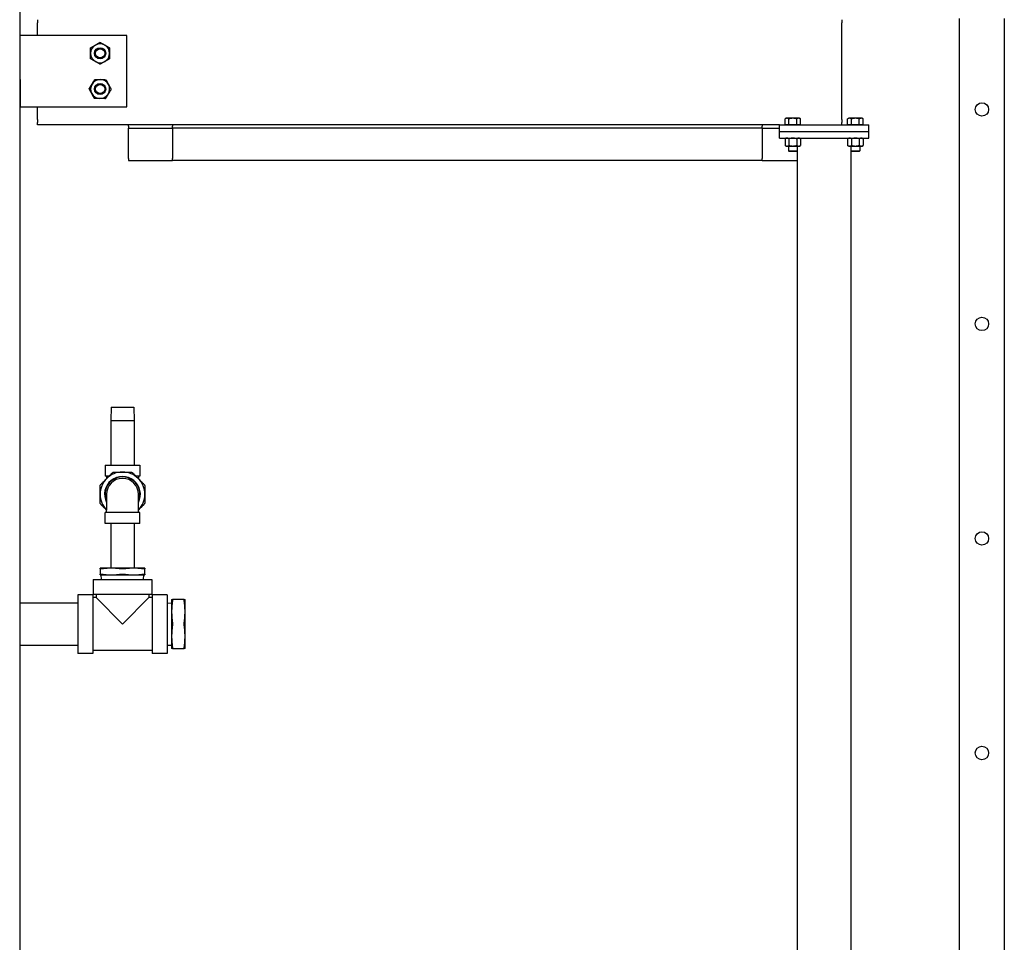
# Model space of a CAD drawing. Header units: inches. Extents: x 24 to 1128, y -69 to 748.
# Tile 498 of 656: x 725 to 780, y 223 to 274. Entities that reach past the tile are written whole.
import ezdxf

# ---------------------------------------------------------------- set-up
doc = ezdxf.new("R2010")
doc.units = ezdxf.units.IN
doc.header["$LTSCALE"] = 32
doc.header["$MEASUREMENT"] = 0
doc.layers.add('Visible (ANSI)', color=7, linetype='Continuous', lineweight=30)

msp = doc.modelspace()

# ---------------------------------------------------------------- linework, layer by layer
at = {"layer": 'Visible (ANSI)'}
for p, q in [((725.28063, 338.73367), (725.28063, 184.86817)), ((777.86063, 274.04801), (777.86063, 274.31317)), ((780.36063, 274.31317), (780.36063, 274.04801)), ((726.28063, 274.23765), (726.28063, 274.06851)), ((726.28063, 273.85257), (726.28063, 274.06851)), ((726.28063, 273.51427), (726.28063, 273.85257)), ((771.28063, 274.23765), (771.28063, 274.06851)), ((771.28063, 273.85257), (771.28063, 274.06851)), ((771.28063, 273.51427), (771.28063, 273.85257)), ((777.86063, 174.73367), (777.86063, 274.04801)), ((780.36063, 274.04801), (780.36063, 174.73367)), ((731.28063, 273.35867), (725.28063, 273.35867)), ((726.28063, 273.35867), (726.28063, 273.51427)), ((731.28063, 269.35867), (731.28063, 273.35867)), ((771.28063, 269.20307), (771.28063, 273.51427)), ((725.28063, 270.88367), (725.31063, 270.88367)), ((725.31063, 270.88367), (725.31063, 269.35867)), ((725.31063, 269.35867), (731.28063, 269.35867)), ((726.28063, 269.20307), (726.28063, 269.35867)), ((726.28063, 268.86477), (726.28063, 269.20307)), ((726.28063, 268.64883), (726.28063, 268.86477)), ((771.28063, 268.86477), (771.28063, 269.20307)), ((771.28063, 268.64883), (771.28063, 268.86477)), ((726.28063, 268.64883), (726.28063, 268.47968)), ((726.28063, 268.35867), (726.28063, 268.47968)), ((767.78063, 268.35867), (726.28063, 268.35867)), ((731.36063, 268.29067), (731.36063, 268.35867)), ((731.36063, 268.29067), (731.36063, 268.17067)), ((733.82063, 268.35867), (733.82063, 268.29067)), ((733.82063, 268.17067), (733.82063, 268.29067)), ((766.82063, 268.35867), (766.82063, 268.29067)), ((766.82063, 268.17067), (766.82063, 268.29067)), ((767.78063, 267.98367), (767.78063, 268.35867)), ((767.78063, 268.35867), (772.78063, 268.35867)), ((768.15563, 268.72267), (768.09762, 268.68918)), ((768.09762, 268.35867), (768.09762, 268.68918)), ((768.20587, 268.35867), (768.09762, 268.35867)), ((768.20587, 268.72267), (768.15563, 268.72267)), ((768.15563, 268.35867), (768.15563, 268.35867)), ((768.53063, 268.72267), (768.20587, 268.72267)), ((768.31413, 268.35867), (768.20587, 268.35867)), ((768.31413, 268.35867), (768.31413, 268.68918)), ((768.53063, 268.35867), (768.31413, 268.35867)), ((768.85539, 268.72267), (768.53063, 268.72267)), ((768.74714, 268.35867), (768.53063, 268.35867)), ((768.74714, 268.35867), (768.74714, 268.68918)), ((768.85539, 268.35867), (768.74714, 268.35867)), ((768.90563, 268.72267), (768.85539, 268.72267)), ((768.96365, 268.35867), (768.85539, 268.35867)), ((768.90563, 268.72267), (768.96365, 268.68918)), ((768.90563, 268.35867), (768.90563, 268.35867)), ((768.96365, 268.35867), (768.96365, 268.68918)), ((771.28063, 268.64883), (771.28063, 268.47968)), ((771.28063, 268.35867), (771.28063, 268.47968)), ((771.65563, 268.72267), (771.59762, 268.68918)), ((771.59762, 268.35867), (771.59762, 268.68918)), ((771.70587, 268.35867), (771.59762, 268.35867)), ((771.70587, 268.72267), (771.65563, 268.72267)), ((771.65563, 268.35867), (771.65563, 268.35867)), ((772.03063, 268.72267), (771.70587, 268.72267)), ((771.81413, 268.35867), (771.70587, 268.35867)), ((771.81413, 268.35867), (771.81413, 268.68918)), ((772.03063, 268.35867), (771.81413, 268.35867)), ((772.35539, 268.72267), (772.03063, 268.72267)), ((772.24714, 268.35867), (772.03063, 268.35867)), ((772.24714, 268.35867), (772.24714, 268.68918)), ((772.35539, 268.35867), (772.24714, 268.35867)), ((772.40563, 268.72267), (772.35539, 268.72267)), ((772.46365, 268.35867), (772.35539, 268.35867)), ((772.40563, 268.72267), (772.46365, 268.68918)), ((772.40563, 268.35867), (772.40563, 268.35867)), ((772.46365, 268.35867), (772.46365, 268.68918)), ((772.78063, 267.98367), (772.78063, 268.35867)), ((731.36063, 268.17067), (733.82063, 268.17067)), ((731.36063, 267.92067), (731.36063, 268.17067)), ((731.36063, 266.47867), (731.36063, 267.92067)), ((766.82063, 268.17067), (733.82063, 268.17067)), ((733.82063, 268.17067), (733.82063, 267.92067)), ((733.82063, 267.92067), (733.82063, 266.47867)), ((766.82063, 268.17067), (766.82063, 267.92067)), ((766.82063, 268.17067), (767.78063, 268.17067)), ((766.82063, 267.92067), (766.82063, 266.47867)), ((767.78063, 267.98367), (772.78063, 267.98367)), ((767.78063, 267.98367), (772.78063, 267.98367)), ((767.78063, 267.60867), (767.78063, 267.98367)), ((772.78063, 267.60867), (772.78063, 267.98367)), ((767.78063, 267.60867), (772.78063, 267.60867)), ((768.15563, 267.60867), (768.09762, 267.57518)), ((768.09762, 267.57518), (768.09762, 267.20416)), ((768.15563, 267.17067), (768.09762, 267.20416)), ((768.15563, 267.17067), (768.20587, 267.17067)), ((768.20587, 267.17067), (768.53063, 267.17067)), ((768.28063, 267.17067), (768.28063, 266.90444)), ((768.31413, 267.57518), (768.31413, 267.20416)), ((768.53063, 267.17067), (768.85539, 267.17067)), ((768.74714, 267.57518), (768.74714, 267.20416)), ((768.78063, 267.17067), (768.78063, 266.90444)), ((768.85539, 267.17067), (768.90563, 267.17067)), ((768.90563, 267.60867), (768.96365, 267.57518)), ((768.90563, 267.17067), (768.96365, 267.20416)), ((768.96365, 267.57518), (768.96365, 267.20416)), ((771.65563, 267.60867), (771.59762, 267.57518)), ((771.59762, 267.57518), (771.59762, 267.20416)), ((771.65563, 267.17067), (771.59762, 267.20416)), ((771.65563, 267.17067), (771.70587, 267.17067)), ((771.70587, 267.17067), (772.03063, 267.17067)), ((771.78063, 267.17067), (771.78063, 266.90444)), ((771.81413, 267.57518), (771.81413, 267.20416)), ((772.03063, 267.17067), (772.35539, 267.17067)), ((772.24714, 267.57518), (772.24714, 267.20416)), ((772.28063, 267.17067), (772.28063, 266.90444)), ((772.35539, 267.17067), (772.40563, 267.17067)), ((772.40563, 267.60867), (772.46365, 267.57518)), ((772.40563, 267.17067), (772.46365, 267.20416)), ((772.46365, 267.57518), (772.46365, 267.20416)), ((768.28063, 266.90444), (768.78063, 266.90444)), ((768.32782, 266.85867), (768.28063, 266.90444)), ((768.73344, 266.85867), (768.32782, 266.85867)), ((768.73344, 266.85867), (768.78063, 266.90444)), ((768.78063, 266.90444), (768.78063, 172.60867)), ((771.78063, 266.90444), (771.78063, 172.60867)), ((771.78063, 266.90444), (772.28063, 266.90444)), ((771.82782, 266.85867), (771.78063, 266.90444)), ((772.23344, 266.85867), (771.82782, 266.85867)), ((772.23344, 266.85867), (772.28063, 266.90444)), ((731.36063, 266.47867), (731.36063, 266.35867)), ((731.36063, 266.35867), (733.82063, 266.35867)), ((733.82063, 266.35867), (733.82063, 266.47867)), ((766.82063, 266.35867), (733.82063, 266.35867)), ((766.82063, 266.35867), (766.82063, 266.47867)), ((766.82063, 266.35867), (768.78063, 266.35867)), ((730.39277, 252.56632), (730.37313, 251.81632)), ((730.39277, 252.56632), (731.66849, 252.56632)), ((731.66849, 252.56632), (731.68813, 251.81632)), ((730.37313, 251.81632), (731.68813, 251.81632)), ((730.37313, 251.81632), (730.37313, 249.31632)), ((731.68813, 251.81632), (731.68813, 249.31632)), ((730.05563, 249.31632), (732.00563, 249.31632)), ((730.05563, 249.31632), (730.05563, 248.69632)), ((732.00563, 249.31632), (732.00563, 248.69632)), ((730.27287, 248.69632), (730.05563, 248.69632)), ((730.14063, 248.69632), (730.14063, 248.56409)), ((732.00563, 248.69632), (731.7884, 248.69632)), ((731.92063, 248.69632), (731.92063, 248.56409)), ((730.14063, 247.69132), (730.14063, 246.80632)), ((731.92063, 246.80632), (731.92063, 247.69132)), ((730.14063, 246.67632), (730.14063, 246.80632)), ((731.92063, 246.67632), (731.92063, 246.80632)), ((732.00563, 246.67632), (730.05563, 246.67632)), ((730.05563, 246.05632), (730.05563, 246.67632)), ((732.00563, 246.05632), (732.00563, 246.67632)), ((732.00563, 246.05632), (730.05563, 246.05632)), ((730.37313, 246.05632), (730.37313, 243.55632)), ((731.68813, 246.05632), (731.68813, 243.55632)), ((730.40563, 243.55632), (729.78063, 243.55632)), ((729.78063, 243.51816), (729.78063, 243.21948)), ((731.65563, 243.55632), (730.40563, 243.55632)), ((732.28063, 243.55632), (731.65563, 243.55632)), ((732.28063, 243.21948), (732.28063, 243.51816)), ((729.39063, 242.93132), (732.67063, 242.93132)), ((729.39063, 242.93132), (729.39063, 242.09132)), ((729.78063, 243.18132), (730.40563, 243.18132)), ((729.85405, 242.93132), (729.84313, 243.18132)), ((730.40563, 243.18132), (731.65563, 243.18132)), ((731.65563, 243.18132), (732.28063, 243.18132)), ((732.20722, 242.93132), (732.21813, 243.18132)), ((732.67063, 242.93132), (732.67063, 242.09132)), ((728.53063, 242.07132), (728.53063, 238.79132)), ((729.37063, 242.07132), (728.53063, 242.07132)), ((729.37063, 242.07132), (729.37063, 238.79132)), ((729.55063, 241.91132), (729.37063, 241.91132)), ((732.67063, 242.09132), (729.39063, 242.09132)), ((729.55063, 242.09132), (729.55063, 241.91132)), ((729.55063, 241.91132), (731.03063, 240.43132)), ((731.03063, 240.43132), (732.51063, 241.91132)), ((732.51063, 242.09132), (732.51063, 241.91132)), ((732.69063, 241.91132), (732.51063, 241.91132)), ((732.69063, 242.07132), (732.69063, 238.79132)), ((733.53063, 242.07132), (732.69063, 242.07132)), ((733.53063, 242.07132), (733.53063, 238.79132)), ((733.78063, 241.80632), (733.78063, 241.11882)), ((734.48297, 241.80632), (733.8283, 241.80632)), ((734.53063, 241.11882), (734.53063, 241.80632)), ((725.28063, 241.61882), (728.53063, 241.61882)), ((733.53063, 241.60791), (733.78063, 241.61882)), ((733.78063, 241.11882), (733.78063, 239.74382)), ((734.53063, 239.74382), (734.53063, 241.11882)), ((733.78063, 239.74382), (733.78063, 239.05632)), ((734.53063, 239.05632), (734.53063, 239.74382)), ((725.28063, 239.24382), (728.53063, 239.24382)), ((733.53063, 239.25474), (733.78063, 239.24382)), ((733.8283, 239.05632), (734.48297, 239.05632)), ((729.37063, 238.79132), (728.53063, 238.79132)), ((732.69063, 238.95132), (729.37063, 238.95132)), ((733.53063, 238.79132), (732.69063, 238.79132))]:
    msp.add_line(p, q, dxfattribs=at)
for centre, radius in [((729.78063, 272.35867), 0.31271), ((729.78063, 272.35867), 0.3125), ((729.78063, 272.35867), 0.25673), ((729.78063, 270.35867), 0.31271), ((729.78063, 270.35867), 0.3125), ((729.78063, 270.35867), 0.25673), ((779.11063, 269.21867), 0.375), ((779.11063, 269.21867), 0.375), ((779.11063, 257.21867), 0.375), ((779.11063, 257.21867), 0.375), ((779.11063, 245.21867), 0.375), ((779.11063, 245.21867), 0.375), ((779.11063, 233.21867), 0.375), ((779.11063, 233.21867), 0.375)]:
    msp.add_circle(centre, radius, dxfattribs=at)
for centre, radius, start, end in [((729.78063, 272.35867), 0.531, 120, 180), ((729.78063, 272.35867), 0.531, 60, 120), ((729.78063, 272.35867), 0.531, 0, 60), ((729.78063, 272.35867), 0.531, 180, 240), ((729.78063, 272.35867), 0.531, 300, 0), ((729.78063, 272.35867), 0.531, 240, 300), ((729.78063, 270.35867), 0.531, 148.407757, 208.407757), ((729.78063, 270.35867), 0.531, 88.407757, 148.407757), ((729.78063, 270.35867), 0.531, 28.407757, 88.407757), ((729.78063, 270.35867), 0.531, 328.407757, 28.407757), ((729.78063, 270.35867), 0.531, 208.407757, 268.407757), ((729.78063, 270.35867), 0.531, 268.407757, 328.407757), ((731.03063, 247.68632), 1.25, 135, 180), ((731.03063, 247.68632), 1, 332.873247, 207.126753), ((731.03063, 247.68632), 0.975, 335.898083, 204.101917), ((731.03063, 247.68632), 1.25, 90, 135), ((731.03063, 247.68632), 1.25, 45, 90), ((731.03063, 247.68632), 1.25, 0, 45), ((731.03063, 247.68632), 1.25, 180, 224.602125), ((731.03063, 247.68632), 1.25, 315.397875, 0)]:
    msp.add_arc(centre, radius, start, end, dxfattribs=at)
msp.add_ellipse((731.03063, 247.69132), major_axis=(0.89, 0), ratio=0.99999962, start_param=0, end_param=3.14159265, dxfattribs=at)
for points, weights in [([(729.24963, 272.66524), (729.39191, 272.74739), (729.51513, 272.81853)], [1, 1.0379548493, 1]), ([(729.24963, 272.35867), (729.24963, 272.50095), (729.24963, 272.66524)], [1, 1.0379548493, 1]), ([(729.51513, 272.81853), (729.63835, 272.88967), (729.78063, 272.97182)], [1, 1.0379548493, 1]), ([(729.78063, 272.97182), (729.92291, 272.88967), (730.04613, 272.81853)], [1, 1.0379548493, 1]), ([(730.04613, 272.81853), (730.16935, 272.74739), (730.31163, 272.66524)], [1, 1.0379548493, 1]), ([(730.31163, 272.66524), (730.31163, 272.50095), (730.31163, 272.35867)], [1, 1.0379548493, 1]), ([(729.24963, 272.0521), (729.24963, 272.21639), (729.24963, 272.35867)], [1, 1.0379548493, 1]), ([(730.31163, 272.35867), (730.31163, 272.21639), (730.31163, 272.0521)], [1, 1.0379548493, 1]), ([(729.51513, 271.89881), (729.39191, 271.96995), (729.24963, 272.0521)], [1, 1.0379548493, 1]), ([(729.78063, 271.74552), (729.63835, 271.82767), (729.51513, 271.89881)], [1, 1.0379548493, 1]), ([(730.04613, 271.89881), (729.92291, 271.82767), (729.78063, 271.74552)], [1, 1.0379548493, 1]), ([(730.31163, 272.0521), (730.16935, 271.96995), (730.04613, 271.89881)], [1, 1.0379548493, 1]), ([(729.16772, 270.37571), (729.25379, 270.51565), (729.32833, 270.63684)], [1, 1.0379548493, 1]), ([(729.32833, 270.63684), (729.40287, 270.75804), (729.48893, 270.89798)], [1, 1.0379548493, 1]), ([(729.48893, 270.89798), (729.65316, 270.89342), (729.79539, 270.88946)], [1, 1.0379548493, 1]), ([(729.79539, 270.88946), (729.93761, 270.88551), (730.10184, 270.88095)], [1, 1.0379548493, 1]), ([(730.10184, 270.88095), (730.18, 270.73644), (730.24769, 270.61129)], [1, 1.0379548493, 1]), ([(730.24769, 270.61129), (730.31538, 270.48614), (730.39354, 270.34163)], [1, 1.0379548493, 1]), ([(729.31357, 270.10605), (729.24588, 270.2312), (729.16772, 270.37571)], [1, 1.0379548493, 1]), ([(729.45942, 269.83639), (729.38126, 269.9809), (729.31357, 270.10605)], [1, 1.0379548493, 1]), ([(730.23294, 270.08049), (730.1584, 269.9593), (730.07233, 269.81936)], [1, 1.0379548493, 1]), ([(730.39354, 270.34163), (730.30747, 270.20169), (730.23294, 270.08049)], [1, 1.0379548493, 1]), ([(729.76588, 269.82787), (729.62365, 269.83183), (729.45942, 269.83639)], [1, 1.0379548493, 1]), ([(730.07233, 269.81936), (729.9081, 269.82392), (729.76588, 269.82787)], [1, 1.0379548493, 1]), ([(768.20587, 268.72267), (768.15563, 268.72267), (768.09762, 268.68918)], [1, 1.0379548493, 1]), ([(768.31413, 268.68918), (768.25611, 268.72267), (768.20587, 268.72267)], [1, 1.0379548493, 1]), ([(768.53063, 268.72267), (768.43015, 268.72267), (768.31413, 268.68918)], [1, 1.0379548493, 1]), ([(768.74714, 268.68918), (768.63111, 268.72267), (768.53063, 268.72267)], [1, 1.0379548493, 1]), ([(768.85539, 268.72267), (768.80515, 268.72267), (768.74714, 268.68918)], [1, 1.0379548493, 1]), ([(768.96365, 268.68918), (768.90563, 268.72267), (768.85539, 268.72267)], [1, 1.0379548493, 1]), ([(771.70587, 268.72267), (771.65563, 268.72267), (771.59762, 268.68918)], [1, 1.0379548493, 1]), ([(771.81413, 268.68918), (771.75611, 268.72267), (771.70587, 268.72267)], [1, 1.0379548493, 1]), ([(772.03063, 268.72267), (771.93015, 268.72267), (771.81413, 268.68918)], [1, 1.0379548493, 1]), ([(772.24714, 268.68918), (772.13111, 268.72267), (772.03063, 268.72267)], [1, 1.0379548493, 1]), ([(772.35539, 268.72267), (772.30515, 268.72267), (772.24714, 268.68918)], [1, 1.0379548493, 1]), ([(772.46365, 268.68918), (772.40563, 268.72267), (772.35539, 268.72267)], [1, 1.0379548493, 1]), ([(768.20587, 267.60867), (768.15563, 267.60867), (768.09762, 267.57518)], [1, 1.0379548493, 1]), ([(768.09762, 267.20416), (768.15563, 267.17067), (768.20587, 267.17067)], [1, 1.0379548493, 1]), ([(768.31413, 267.57518), (768.25611, 267.60867), (768.20587, 267.60867)], [1, 1.0379548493, 1]), ([(768.20587, 267.17067), (768.25611, 267.17067), (768.31413, 267.20416)], [1, 1.0379548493, 1]), ([(768.53063, 267.60867), (768.43015, 267.60867), (768.31413, 267.57518)], [1, 1.0379548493, 1]), ([(768.31413, 267.20416), (768.43015, 267.17067), (768.53063, 267.17067)], [1, 1.0379548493, 1]), ([(768.74714, 267.57518), (768.63111, 267.60867), (768.53063, 267.60867)], [1, 1.0379548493, 1]), ([(768.53063, 267.17067), (768.63111, 267.17067), (768.74714, 267.20416)], [1, 1.0379548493, 1]), ([(768.85539, 267.60867), (768.80515, 267.60867), (768.74714, 267.57518)], [1, 1.0379548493, 1]), ([(768.74714, 267.20416), (768.80515, 267.17067), (768.85539, 267.17067)], [1, 1.0379548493, 1]), ([(768.96365, 267.57518), (768.90563, 267.60867), (768.85539, 267.60867)], [1, 1.0379548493, 1]), ([(768.85539, 267.17067), (768.90563, 267.17067), (768.96365, 267.20416)], [1, 1.0379548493, 1]), ([(771.70587, 267.60867), (771.65563, 267.60867), (771.59762, 267.57518)], [1, 1.0379548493, 1]), ([(771.59762, 267.20416), (771.65563, 267.17067), (771.70587, 267.17067)], [1, 1.0379548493, 1]), ([(771.81413, 267.57518), (771.75611, 267.60867), (771.70587, 267.60867)], [1, 1.0379548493, 1]), ([(771.70587, 267.17067), (771.75611, 267.17067), (771.81413, 267.20416)], [1, 1.0379548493, 1]), ([(772.03063, 267.60867), (771.93015, 267.60867), (771.81413, 267.57518)], [1, 1.0379548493, 1]), ([(771.81413, 267.20416), (771.93015, 267.17067), (772.03063, 267.17067)], [1, 1.0379548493, 1]), ([(772.24714, 267.57518), (772.13111, 267.60867), (772.03063, 267.60867)], [1, 1.0379548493, 1]), ([(772.03063, 267.17067), (772.13111, 267.17067), (772.24714, 267.20416)], [1, 1.0379548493, 1]), ([(772.35539, 267.60867), (772.30515, 267.60867), (772.24714, 267.57518)], [1, 1.0379548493, 1]), ([(772.24714, 267.20416), (772.30515, 267.17067), (772.35539, 267.17067)], [1, 1.0379548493, 1]), ([(772.46365, 267.57518), (772.40563, 267.60867), (772.35539, 267.60867)], [1, 1.0379548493, 1]), ([(772.35539, 267.17067), (772.40563, 267.17067), (772.46365, 267.20416)], [1, 1.0379548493, 1]), ([(729.81724, 248.2407), (729.98735, 248.41081), (730.14675, 248.57021)], [1.07707509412, 1.05512060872, 1]), ([(730.14675, 248.57021), (730.30614, 248.7296), (730.47625, 248.89971)], [1, 1.05512060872, 1.07707509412]), ([(730.56464, 248.93632), (730.80521, 248.93632), (731.03063, 248.93632)], [1.07707509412, 1.05512060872, 1]), ([(731.03063, 248.93632), (731.25605, 248.93632), (731.49662, 248.93632)], [1, 1.05512060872, 1.07707509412]), ([(731.58501, 248.89971), (731.75512, 248.7296), (731.91452, 248.57021)], [1.07707509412, 1.05512060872, 1]), ([(731.91452, 248.57021), (732.07391, 248.41081), (732.24402, 248.2407)], [1, 1.05512060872, 1.07707509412]), ([(729.78063, 247.68632), (729.78063, 247.91174), (729.78063, 248.15231)], [1, 1.05512060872, 1.07707509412]), ([(732.28063, 248.15231), (732.28063, 247.91174), (732.28063, 247.68632)], [1.07707509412, 1.05512060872, 1]), ([(729.78063, 247.22033), (729.78063, 247.4609), (729.78063, 247.68632)], [1.07707509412, 1.05512060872, 1]), ([(732.28063, 247.68632), (732.28063, 247.4609), (732.28063, 247.22033)], [1, 1.05512060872, 1.07707509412]), ([(730.14063, 246.80856), (729.9842, 246.96499), (729.81724, 247.13194)], [1.00199566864, 1.0555202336, 1.07707509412]), ([(732.24402, 247.13194), (732.07707, 246.96499), (731.92063, 246.80856)], [1.07707509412, 1.0555202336, 1.00199566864]), ([(729.78063, 243.51816), (729.78063, 243.55632), (729.78063, 243.55632)], [1.10285189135, 1.0796639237, 1]), ([(730.40563, 243.55632), (730.15432, 243.55632), (729.87438, 243.51816)], [1, 1.0796639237, 1.10285189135]), ([(730.93688, 243.51816), (730.65694, 243.55632), (730.40563, 243.55632)], [1.10285189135, 1.0796639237, 1]), ([(731.65563, 243.55632), (731.40432, 243.55632), (731.12438, 243.51816)], [1, 1.0796639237, 1.10285189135]), ([(732.18688, 243.51816), (731.90694, 243.55632), (731.65563, 243.55632)], [1.10285189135, 1.0796639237, 1]), ([(732.28063, 243.55632), (732.28063, 243.55632), (732.28063, 243.51816)], [1, 1.0796639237, 1.10285189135]), ([(729.78063, 243.18132), (729.78063, 243.18132), (729.78063, 243.21948)], [1, 1.0796639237, 1.10285189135]), ([(729.87438, 243.21948), (730.15432, 243.18132), (730.40563, 243.18132)], [1.10285189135, 1.0796639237, 1]), ([(730.40563, 243.18132), (730.65694, 243.18132), (730.93688, 243.21948)], [1, 1.0796639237, 1.10285189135]), ([(731.12438, 243.21948), (731.40432, 243.18132), (731.65563, 243.18132)], [1.10285189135, 1.0796639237, 1]), ([(731.65563, 243.18132), (731.90694, 243.18132), (732.18688, 243.21948)], [1, 1.0796639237, 1.10285189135]), ([(732.28063, 243.21948), (732.28063, 243.18132), (732.28063, 243.18132)], [1.10285189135, 1.0796639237, 1]), ([(733.78063, 241.80632), (733.78063, 241.80632), (733.8283, 241.80632)], [1, 1.05302826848, 1.0414979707]), ([(734.48297, 241.80632), (734.53063, 241.80632), (734.53063, 241.80632)], [1.0414979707, 1.05302826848, 1]), ([(733.8283, 241.74382), (733.78063, 241.41234), (733.78063, 241.11882)], [1.0414979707, 1.05302826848, 1]), ([(734.53063, 241.11882), (734.53063, 241.41234), (734.48297, 241.74382)], [1, 1.05302826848, 1.0414979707]), ([(733.78063, 241.11882), (733.78063, 240.82531), (733.8283, 240.49382)], [1, 1.05302826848, 1.0414979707]), ([(734.48297, 240.49382), (734.53063, 240.82531), (734.53063, 241.11882)], [1.0414979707, 1.05302826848, 1]), ([(733.8283, 240.36882), (733.78063, 240.03734), (733.78063, 239.74382)], [1.0414979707, 1.05302826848, 1]), ([(734.53063, 239.74382), (734.53063, 240.03734), (734.48297, 240.36882)], [1, 1.05302826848, 1.0414979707]), ([(733.78063, 239.74382), (733.78063, 239.45031), (733.8283, 239.11882)], [1, 1.05302826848, 1.0414979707]), ([(734.48297, 239.11882), (734.53063, 239.45031), (734.53063, 239.74382)], [1.0414979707, 1.05302826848, 1]), ([(733.8283, 239.05632), (733.78063, 239.05632), (733.78063, 239.05632)], [1.0414979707, 1.05302826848, 1]), ([(734.53063, 239.05632), (734.53063, 239.05632), (734.48297, 239.05632)], [1, 1.05302826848, 1.0414979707])]:
    msp.add_rational_spline(points, weights, degree=2, dxfattribs=at)
for points, knots in [([(730.47625, 248.89971), (730.48801, 248.91146), (730.50222, 248.92076), (730.5314, 248.93285), (730.54802, 248.93632), (730.56464, 248.93632)], [1.299728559, 1.299728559, 1.299728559, 1.299728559, 1.420078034, 1.420078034, 1.540427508, 1.540427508, 1.540427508, 1.540427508]), ([(731.49662, 248.93632), (731.51324, 248.93632), (731.52987, 248.93285), (731.55905, 248.92076), (731.57326, 248.91146), (731.58501, 248.89971)], [1.299728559, 1.299728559, 1.299728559, 1.299728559, 1.420078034, 1.420078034, 1.540427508, 1.540427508, 1.540427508, 1.540427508]), ([(729.78063, 248.15231), (729.78063, 248.16893), (729.7841, 248.18556), (729.79619, 248.21474), (729.80549, 248.22895), (729.81724, 248.2407)], [1.299728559, 1.299728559, 1.299728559, 1.299728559, 1.420078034, 1.420078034, 1.540427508, 1.540427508, 1.540427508, 1.540427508]), ([(732.24402, 248.2407), (732.25577, 248.22895), (732.26507, 248.21474), (732.27716, 248.18556), (732.28063, 248.16893), (732.28063, 248.15231)], [0.397039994, 0.397039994, 0.397039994, 0.397039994, 0.517389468, 0.517389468, 0.637738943, 0.637738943, 0.637738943, 0.637738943]), ([(729.81724, 247.13194), (729.80549, 247.1437), (729.79619, 247.15791), (729.7841, 247.18709), (729.78063, 247.20371), (729.78063, 247.22033)], [1.299728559, 1.299728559, 1.299728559, 1.299728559, 1.420078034, 1.420078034, 1.540427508, 1.540427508, 1.540427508, 1.540427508]), ([(732.28063, 247.22033), (732.28063, 247.20371), (732.27716, 247.18709), (732.26507, 247.15791), (732.25577, 247.1437), (732.24402, 247.13194)], [1.299728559, 1.299728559, 1.299728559, 1.299728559, 1.420078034, 1.420078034, 1.540427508, 1.540427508, 1.540427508, 1.540427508]), ([(729.87438, 243.51816), (729.86947, 243.5175), (729.86468, 243.51688), (729.83765, 243.51362), (729.81883, 243.51228), (729.79268, 243.51228), (729.78389, 243.51362), (729.78089, 243.51688), (729.78063, 243.5175), (729.78063, 243.51816)], [1.877642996, 1.877642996, 1.877642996, 1.877642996, 1.919001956, 1.919001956, 2.118233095, 2.118233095, 2.317464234, 2.317464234, 2.358823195, 2.358823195, 2.358823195, 2.358823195]), ([(731.12438, 243.51816), (731.11947, 243.5175), (731.11442, 243.51688), (731.08439, 243.51362), (731.05678, 243.51228), (731.00449, 243.51228), (730.97687, 243.51362), (730.94684, 243.51688), (730.94179, 243.5175), (730.93688, 243.51816)], [1.877642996, 1.877642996, 1.877642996, 1.877642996, 1.919001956, 1.919001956, 2.118233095, 2.118233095, 2.317464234, 2.317464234, 2.358823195, 2.358823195, 2.358823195, 2.358823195]), ([(732.28063, 243.51816), (732.28063, 243.5175), (732.28038, 243.51688), (732.27737, 243.51362), (732.26859, 243.51228), (732.24244, 243.51228), (732.22361, 243.51362), (732.19658, 243.51688), (732.19179, 243.5175), (732.18688, 243.51816)], [1.877642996, 1.877642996, 1.877642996, 1.877642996, 1.919001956, 1.919001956, 2.118233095, 2.118233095, 2.317464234, 2.317464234, 2.358823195, 2.358823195, 2.358823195, 2.358823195]), ([(729.78063, 243.21948), (729.78063, 243.22015), (729.78089, 243.22077), (729.78389, 243.22403), (729.79268, 243.22537), (729.81883, 243.22537), (729.83765, 243.22403), (729.86468, 243.22077), (729.86947, 243.22015), (729.87438, 243.21948)], [0.564368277, 0.564368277, 0.564368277, 0.564368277, 0.605727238, 0.605727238, 0.804958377, 0.804958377, 1.004189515, 1.004189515, 1.045548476, 1.045548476, 1.045548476, 1.045548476]), ([(730.93688, 243.21948), (730.94179, 243.22015), (730.94684, 243.22077), (730.97687, 243.22403), (731.00449, 243.22537), (731.05678, 243.22537), (731.08439, 243.22403), (731.11442, 243.22077), (731.11947, 243.22015), (731.12438, 243.21948)], [0.564368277, 0.564368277, 0.564368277, 0.564368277, 0.605727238, 0.605727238, 0.804958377, 0.804958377, 1.004189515, 1.004189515, 1.045548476, 1.045548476, 1.045548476, 1.045548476]), ([(732.18688, 243.21948), (732.19179, 243.22015), (732.19658, 243.22077), (732.22361, 243.22403), (732.24244, 243.22537), (732.26859, 243.22537), (732.27737, 243.22403), (732.28038, 243.22077), (732.28063, 243.22015), (732.28063, 243.21948)], [0.564368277, 0.564368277, 0.564368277, 0.564368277, 0.605727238, 0.605727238, 0.804958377, 0.804958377, 1.004189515, 1.004189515, 1.045548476, 1.045548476, 1.045548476, 1.045548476]), ([(733.8283, 241.80632), (733.82885, 241.80632), (733.82936, 241.80608), (733.83157, 241.80371), (733.83245, 241.79794), (733.83245, 241.78121), (733.83157, 241.76927), (733.82936, 241.75146), (733.82885, 241.74769), (733.8283, 241.74382)], [0.354915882, 0.354915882, 0.354915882, 0.354915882, 0.387474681, 0.387474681, 0.514911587, 0.514911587, 0.642348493, 0.642348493, 0.674907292, 0.674907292, 0.674907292, 0.674907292]), ([(734.48297, 241.74382), (734.48241, 241.74769), (734.48191, 241.75146), (734.47969, 241.76927), (734.47882, 241.78121), (734.47882, 241.79794), (734.47969, 241.80371), (734.48191, 241.80608), (734.48241, 241.80632), (734.48297, 241.80632)], [-0.674907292, -0.674907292, -0.674907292, -0.674907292, -0.642348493, -0.642348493, -0.514911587, -0.514911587, -0.387474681, -0.387474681, -0.354915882, -0.354915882, -0.354915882, -0.354915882]), ([(733.8283, 240.49382), (733.82885, 240.48995), (733.82936, 240.48595), (733.83157, 240.46576), (733.83245, 240.44805), (733.83245, 240.4146), (733.83157, 240.39688), (733.82936, 240.3767), (733.82885, 240.37269), (733.8283, 240.36882)], [0.354915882, 0.354915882, 0.354915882, 0.354915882, 0.387474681, 0.387474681, 0.514911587, 0.514911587, 0.642348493, 0.642348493, 0.674907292, 0.674907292, 0.674907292, 0.674907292]), ([(734.48297, 240.36882), (734.48241, 240.37269), (734.48191, 240.3767), (734.47969, 240.39688), (734.47882, 240.4146), (734.47882, 240.44805), (734.47969, 240.46576), (734.48191, 240.48595), (734.48241, 240.48995), (734.48297, 240.49382)], [-0.674907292, -0.674907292, -0.674907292, -0.674907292, -0.642348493, -0.642348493, -0.514911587, -0.514911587, -0.387474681, -0.387474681, -0.354915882, -0.354915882, -0.354915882, -0.354915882]), ([(733.8283, 239.11882), (733.82885, 239.11495), (733.82936, 239.11119), (733.83157, 239.09337), (733.83245, 239.08143), (733.83245, 239.06471), (733.83157, 239.05893), (733.82936, 239.05656), (733.82885, 239.05632), (733.8283, 239.05632)], [0.354915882, 0.354915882, 0.354915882, 0.354915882, 0.387474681, 0.387474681, 0.514911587, 0.514911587, 0.642348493, 0.642348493, 0.674907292, 0.674907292, 0.674907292, 0.674907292]), ([(734.48297, 239.05632), (734.48241, 239.05632), (734.48191, 239.05656), (734.47969, 239.05893), (734.47882, 239.06471), (734.47882, 239.08143), (734.47969, 239.09337), (734.48191, 239.11119), (734.48241, 239.11495), (734.48297, 239.11882)], [-0.674907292, -0.674907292, -0.674907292, -0.674907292, -0.642348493, -0.642348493, -0.514911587, -0.514911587, -0.387474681, -0.387474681, -0.354915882, -0.354915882, -0.354915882, -0.354915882])]:
    msp.add_open_spline(points, degree=3, knots=knots, dxfattribs=at)

doc.saveas('drawing.dxf')
